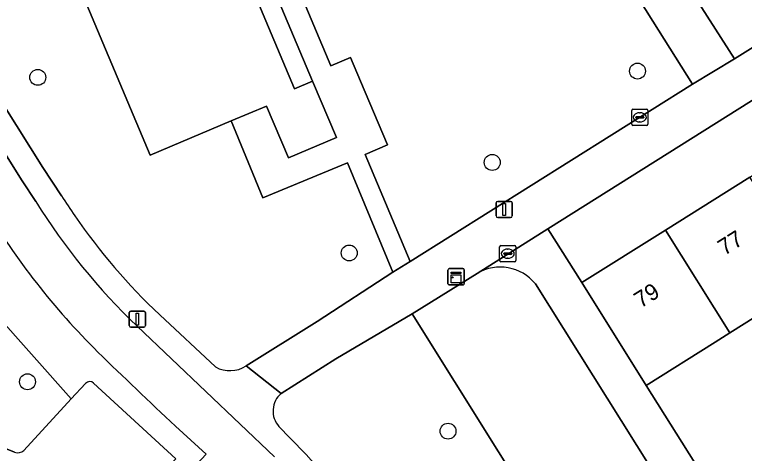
# Model space of a CAD drawing. Extents: x 160077 to 160948, y 386481 to 387498.
# Drawn here: x 160222.46 to 160267.39, y 387116.59 to 387143.58 of the extents above; entities that cross this region are included whole.
import ezdxf

# ---------------------------------------------------------------- set-up
doc = ezdxf.new("R2010")
doc.units = 0
for name, color, linetype in [('IMGEO_Berm_groen', 7, 'Continuous'), ('IMGEO_Boom', 7, 'Continuous'), ('IMGEO_Erf', 7, 'Continuous'), ('IMGEO_Fietspad_gesloten', 7, 'Continuous'), ('IMGEO_Groenvoorziening', 7, 'Continuous'), ('IMGEO_Kast', 7, 'Continuous'), ('IMGEO_Kolk', 7, 'Continuous'), ('IMGEO_Lichtmast', 7, 'Continuous'), ('IMGEO_Pand', 7, 'Continuous'), ('IMGEO_Pand_nummerreeks', 7, 'Continuous'), ('IMGEO_Parkeervlak_open', 7, 'Continuous'), ('IMGEO_Rioolput', 7, 'Continuous'), ('IMGEO_Voetpad_open', 7, 'Continuous')]:
    doc.layers.add(name, color=color, linetype=linetype)

msp = doc.modelspace()

# ---------------------------------------------------------------- linework, layer by layer
at = {"layer": 'IMGEO_Berm_groen'}
for points in [[(160217.256, 387118.893), (160210.698, 387126.331), (160208.62, 387129.543), (160207.676, 387131.809), (160207.676, 387133.226), (160207.865, 387134.454), (160208.715, 387135.304), (160209.754, 387135.588), (160211.454, 387135.304), (160212.871, 387134.454), (160214.193, 387133.132), (160225.948, 387119.941), (160226.83, 387120.899)], [(160227.322, 387120.917), (160232.375, 387116.25), (160232.081, 387115.934), (160232.882, 387115.078), (160234.253, 387116.551), (160232.355, 387118.269)]]:
    msp.add_lwpolyline(points, dxfattribs=at)
for centre, radius, start, end in [((160258.895, 387154.487), 44.527, 210.6637, 225.3163), ((160539.275, 387444.237), 447.722, 225.87943, 226.72392), ((160227.085, 387120.658), 0.351, 47.5453, 136.6452)]:
    msp.add_arc(centre, radius, start, end, dxfattribs=at)
at = {"layer": 'IMGEO_Boom'}
for centre in [(160260.808, 387140.111), (160223.884, 387139.723), (160251.867, 387134.492), (160243.061, 387128.922), (160223.252, 387121), (160249.145, 387117.958)]:
    msp.add_circle(centre, 0.489, dxfattribs=at)
at = {"layer": 'IMGEO_Erf'}
for points in [[(160296.499, 387156.3), (160255.281, 387130.409), (160257.386, 387127.102), (160262.53, 387130.326), (160267.734, 387133.588), (160272.723, 387136.714), (160278.049, 387140.052), (160283.079, 387143.205), (160288.249, 387146.446)], [(160271.698, 387127.266), (160266.493, 387124.003), (160265.586, 387123.435), (160261.349, 387120.779), (160267.688, 387110.692)]]:
    msp.add_lwpolyline(points, dxfattribs=at)
at = {"layer": 'IMGEO_Fietspad_gesloten'}
for points in [[(160223.762, 387132.086), (160222.926, 387133.369), (160185.895, 387192.376), (160184.005, 387195.408), (160180.666, 387200.687), (160159.923, 387233.732), (160141.59, 387262.907), (160139.072, 387265.739)], [(160238.45, 387116.391), (160230.003, 387124.413)], [(160232.355, 387118.269), (160234.253, 387116.551)]]:
    msp.add_lwpolyline(points, dxfattribs=at)
for centre, radius, start, end in [((160257.647, 387153.272), 39.963, 212.0154, 226.2324), ((160258.895, 387154.487), 44.527, 210.6637, 225.3163), ((160539.275, 387444.237), 447.722, 225.87943, 226.72392)]:
    msp.add_arc(centre, radius, start, end, dxfattribs=at)
at = {"layer": 'IMGEO_Groenvoorziening'}
for points in [[(160235.799, 387137.046), (160230.812, 387134.941), (160208.795, 387187.088), (160213.806, 387189.204), (160211.661, 387194.284), (160216.461, 387196.334), (160216.109, 387197.157), (160218.173, 387198.038), (160218.06, 387198.303), (160218.439, 387198.463), (160225.112, 387201.343), (160215.32, 387216.878), (160211.947, 387214.771), (160192.529, 387202.664), (160184.423, 387197.569), (160187.198, 387193.134), (160224.187, 387134.187), (160225.336, 387132.427)], [(160236.718, 387121.973), (160241.091, 387124.7), (160245.754, 387127.736), (160242.947, 387134.471), (160237.74, 387132.32), (160235.799, 387137.046)], [(160214.193, 387133.132), (160212.871, 387134.454), (160211.454, 387135.304), (160209.754, 387135.588), (160208.715, 387135.304), (160207.865, 387134.454), (160207.676, 387133.226), (160207.676, 387131.809), (160208.62, 387129.543), (160210.698, 387126.331), (160217.256, 387118.893), (160217.834, 387118.68), (160221.518, 387117.036), (160222.457, 387116.666)], [(160223.035, 387116.777), (160225.948, 387119.941), (160214.193, 387133.132)], [(160250.939, 387127.668), (160246.937, 387125.176), (160273.417, 387082.895), (160277.504, 387085.429), (160277.697, 387085.561), (160277.877, 387085.709), (160278.043, 387085.873), (160278.194, 387086.051), (160278.329, 387086.242), (160278.445, 387086.444), (160278.544, 387086.656), (160278.623, 387086.876), (160278.682, 387087.102), (160278.72, 387087.332), (160278.738, 387087.565), (160278.735, 387087.798), (160278.712, 387088.03), (160278.667, 387088.26), (160278.602, 387088.484), (160278.518, 387088.702), (160278.414, 387088.911), (160278.341, 387089.035), (160266.048, 387108.664)], [(160266.048, 387108.664), (160254.52, 387127.019)], [(160231.393, 387125.116), (160234.826, 387121.908)], [(160246.937, 387125.176), (160242.235, 387122.407), (160238.871, 387120.28)], [(160266.643, 387078.675), (160269.126, 387080.258), (160273.417, 387082.895), (160246.937, 387125.176)], [(160238.734, 387118.253), (160239.433, 387117.539)]]:
    msp.add_lwpolyline(points, dxfattribs=at)
msp.add_lwpolyline([(160264.195, 387139.299), (160228.93, 387195.285), (160223.332, 387192.863), (160224.298, 387190.633), (160221.92, 387189.603), (160222.159, 387189.036), (160221.518, 387188.766), (160241.928, 387140.436), (160243.14, 387140.937), (160243.75, 387139.494), (160245.413, 387135.571), (160244.052, 387134.973), (160246.804, 387128.394)], close=True, dxfattribs=at)
for centre, radius, start, end in [((160268.067, 387160.592), 51.178, 213.3897, 215.0442), ((160257.171, 387152.528), 37.628, 214.5177, 226.7592), ((160252.354, 387125.27), 2.784, 38.9162, 120.5389), ((160235.717, 387123.54), 1.859, 241.3645, 302.5708), ((160239.786, 387119.2), 1.416, 130.2794, 221.9874), ((160192.04, 387071.722), 65.919, 30.97155, 44.03096), ((160222.646, 387117.241), 0.605, 251.7772, 309.9645)]:
    msp.add_arc(centre, radius, start, end, dxfattribs=at)
at = {"layer": 'IMGEO_Kast'}
for p, q in [((160249.214, 387127.957), (160250.055, 387127.957)), ((160250.055, 387127.957), (160249.214, 387127.957)), ((160249.139, 387127.032), (160249.139, 387127.873)), ((160249.139, 387127.873), (160249.139, 387127.032)), ((160250.139, 387127.882), (160250.139, 387127.041)), ((160250.139, 387127.041), (160250.139, 387127.882)), ((160250.064, 387126.957), (160249.223, 387126.957)), ((160249.223, 387126.957), (160250.064, 387126.957))]:
    msp.add_line(p, q, dxfattribs=at)
for points in [[(160249.334, 387127.747), (160249.934, 387127.747), (160249.934, 387127.662), (160249.334, 387127.662), (160249.334, 387127.747)], [(160249.334, 387127.572), (160249.934, 387127.572), (160249.934, 387127.083), (160249.334, 387127.083), (160249.334, 387127.572)]]:
    msp.add_lwpolyline(points, dxfattribs=at)
msp.add_circle((160249.418, 387127.421), 0.0377, dxfattribs=at)
for centre, start, end in [((160249.217, 387127.879), 92.4484, 184.2845), ((160249.217, 387127.879), 92.4484, 184.2845), ((160250.061, 387127.879), 2.4484, 94.2845), ((160250.061, 387127.879), 2.4484, 94.2845), ((160249.217, 387127.035), 182.4484, 274.2845), ((160249.217, 387127.035), 182.4484, 274.2845), ((160250.061, 387127.035), 272.4484, 4.2845), ((160250.061, 387127.035), 272.4484, 4.2845)]:
    msp.add_arc(centre, 0.0779, start, end, dxfattribs=at)
at = {"layer": 'IMGEO_Kolk'}
for p, q in [((160260.453, 387136.839), (160260.453, 387137.691)), ((160260.528, 387137.765), (160261.38, 387137.765)), ((160260.941, 387137.545), (160260.966, 387137.545)), ((160261.454, 387137.691), (160261.454, 387136.839)), ((160260.712, 387137.259), (160260.712, 387137.271)), ((160261.15, 387137.222), (160260.752, 387137.222)), ((160260.755, 387137.308), (160261.153, 387137.308)), ((160260.964, 387136.985), (160260.939, 387136.985)), ((160261.196, 387137.271), (160261.196, 387137.259)), ((160261.38, 387136.765), (160260.528, 387136.765))]:
    msp.add_line(p, q, dxfattribs=at)
for points in [[(160260.453, 387136.839), (160260.453, 387137.691)], [(160260.528, 387137.765), (160261.38, 387137.765)], [(160261.454, 387137.691), (160261.454, 387136.839)], [(160261.38, 387136.765), (160260.528, 387136.765)]]:
    msp.add_lwpolyline(points, dxfattribs=at)
for centre, radius, start, end in [((160260.53, 387137.689), 0.0765, 91.552, 178.448), ((160260.53, 387137.689), 0.0765, 91.552, 178.448), ((160261.378, 387137.689), 0.0765, 1.552, 88.448), ((160261.378, 387137.689), 0.0765, 1.552, 88.448), ((160260.752, 387137.268), 0.0403, 85.8775, 175.7526), ((160260.749, 387137.258), 0.0366, 178.938, 274.7102), ((160261.153, 387137.265), 0.043, 264.8664, 352.4533), ((160261.157, 387137.27), 0.0386, 1.7309, 96.639), ((160260.53, 387136.841), 0.0765, 181.552, 268.448), ((160260.53, 387136.841), 0.0765, 181.552, 268.448), ((160261.378, 387136.841), 0.0765, 271.552, 358.448), ((160261.378, 387136.841), 0.0765, 271.552, 358.448)]:
    msp.add_arc(centre, radius, start, end, dxfattribs=at)
for centre, major_axis, ratio, start_param, end_param in [((160260.94, 387137.265), (-0.387, 0.002), 0.722429, 4.712389, 7.853982), ((160260.965, 387137.265), (-0.39, 0.002), 0.717154, 1.570796, 4.712389)]:
    msp.add_ellipse(centre, major_axis=major_axis, ratio=ratio, start_param=start_param, end_param=end_param, dxfattribs=at)
at = {"layer": 'IMGEO_Lichtmast'}
for p, q in [((160252.104, 387131.197), (160252.104, 387131.997)), ((160252.104, 387131.997), (160252.104, 387131.197)), ((160252.204, 387132.097), (160252.994, 387132.097)), ((160252.994, 387132.097), (160252.204, 387132.097)), ((160253.094, 387131.997), (160253.094, 387131.197)), ((160253.094, 387131.197), (160253.094, 387131.997)), ((160252.994, 387131.097), (160252.204, 387131.097)), ((160252.204, 387131.097), (160252.994, 387131.097)), ((160229.52, 387124.451), (160229.52, 387125.251)), ((160229.52, 387125.251), (160229.52, 387124.451)), ((160229.62, 387125.351), (160230.41, 387125.351)), ((160230.41, 387125.351), (160229.62, 387125.351)), ((160230.51, 387125.251), (160230.51, 387124.451)), ((160230.51, 387124.451), (160230.51, 387125.251)), ((160230.41, 387124.351), (160229.62, 387124.351)), ((160229.62, 387124.351), (160230.41, 387124.351))]:
    msp.add_line(p, q, dxfattribs=at)
for points in [[(160252.524, 387131.972), (160252.674, 387131.972), (160252.674, 387131.222), (160252.524, 387131.222), (160252.524, 387131.972)], [(160229.94, 387125.226), (160230.09, 387125.226), (160230.09, 387124.476), (160229.94, 387124.476), (160229.94, 387125.226)]]:
    msp.add_lwpolyline(points, dxfattribs=at)
for centre, start, end in [((160252.204, 387131.997), 90, 180), ((160252.204, 387131.997), 90, 180), ((160252.994, 387131.997), 0, 90), ((160252.994, 387131.997), 360, 90), ((160252.204, 387131.197), 180, 270), ((160252.204, 387131.197), 180, 270), ((160252.994, 387131.197), 270, 0), ((160252.994, 387131.197), 270, 0), ((160229.62, 387125.251), 90, 180), ((160229.62, 387125.251), 90, 180), ((160230.41, 387125.251), 0, 90), ((160230.41, 387125.251), 360, 90), ((160229.62, 387124.451), 180, 270), ((160229.62, 387124.451), 180, 270), ((160230.41, 387124.451), 270, 0), ((160230.41, 387124.451), 270, 0)]:
    msp.add_arc(centre, 0.1, start, end, dxfattribs=at)
at = {"layer": 'IMGEO_Pand'}
msp.add_lwpolyline([(160208.795, 387187.088), (160230.812, 387134.941), (160235.799, 387137.046), (160237.968, 387137.962), (160239.316, 387134.769), (160242.268, 387136.015), (160240.799, 387139.494), (160239.693, 387139.027), (160217.943, 387190.541)], dxfattribs=at)
for points in [[(160266.493, 387124.003), (160271.698, 387127.266), (160267.734, 387133.588), (160262.53, 387130.326)], [(160261.349, 387120.779), (160265.586, 387123.435), (160266.493, 387124.003), (160262.53, 387130.326), (160257.386, 387127.102)]]:
    msp.add_lwpolyline(points, close=True, dxfattribs=at)
at = {"layer": 'IMGEO_Parkeervlak_open'}
msp.add_lwpolyline([(160262.765, 387147.16), (160266.781, 387140.866), (160272.691, 387144.583)], dxfattribs=at)
at = {"layer": 'IMGEO_Rioolput'}
for p, q in [((160252.323, 387128.454), (160252.323, 387129.306)), ((160252.398, 387129.38), (160253.25, 387129.38)), ((160253.324, 387129.306), (160253.324, 387128.454)), ((160252.582, 387128.874), (160252.582, 387128.886)), ((160253.02, 387128.837), (160252.622, 387128.837)), ((160252.625, 387128.923), (160253.023, 387128.923)), ((160252.811, 387129.16), (160252.836, 387129.16)), ((160253.066, 387128.886), (160253.066, 387128.874)), ((160253.25, 387128.38), (160252.398, 387128.38)), ((160252.834, 387128.6), (160252.809, 387128.6))]:
    msp.add_line(p, q, dxfattribs=at)
for points in [[(160252.323, 387128.454), (160252.323, 387129.306)], [(160252.398, 387129.38), (160253.25, 387129.38)], [(160253.324, 387129.306), (160253.324, 387128.454)], [(160253.25, 387128.38), (160252.398, 387128.38)]]:
    msp.add_lwpolyline(points, dxfattribs=at)
for centre, radius, start, end in [((160252.4, 387129.304), 0.0765, 91.552, 178.448), ((160252.4, 387129.304), 0.0765, 91.552, 178.448), ((160253.248, 387129.304), 0.0765, 1.552, 88.448), ((160253.248, 387129.304), 0.0765, 1.552, 88.448), ((160252.622, 387128.883), 0.0403, 85.8775, 175.7526), ((160252.619, 387128.873), 0.0366, 178.938, 274.7102), ((160253.023, 387128.88), 0.043, 264.8664, 352.4533), ((160253.027, 387128.885), 0.0386, 1.7309, 96.639), ((160252.4, 387128.456), 0.0765, 181.552, 268.448), ((160252.4, 387128.456), 0.0765, 181.552, 268.448), ((160253.248, 387128.456), 0.0765, 271.552, 358.448), ((160253.248, 387128.456), 0.0765, 271.552, 358.448)]:
    msp.add_arc(centre, radius, start, end, dxfattribs=at)
for centre, major_axis, ratio, start_param, end_param in [((160252.81, 387128.88), (-0.387, 0.002), 0.722429, 4.712389, 7.853982), ((160252.835, 387128.88), (-0.39, 0.002), 0.717154, 1.570796, 4.712389)]:
    msp.add_ellipse(centre, major_axis=major_axis, ratio=ratio, start_param=start_param, end_param=end_param, dxfattribs=at)
at = {"layer": 'IMGEO_Voetpad_open'}
for points in [[(160225.336, 387132.427), (160224.187, 387134.187), (160187.198, 387193.134), (160184.423, 387197.569)], [(160184.005, 387195.408), (160185.895, 387192.376), (160222.926, 387133.369), (160223.762, 387132.086)], [(160228.93, 387195.285), (160264.195, 387139.299), (160266.781, 387140.866), (160262.765, 387147.16)], [(160292.647, 387157.133), (160281.95, 387150.406), (160272.691, 387144.583), (160266.781, 387140.866), (160264.195, 387139.299), (160246.804, 387128.394), (160245.754, 387127.736), (160241.091, 387124.7), (160236.718, 387121.973), (160238.871, 387120.28), (160242.235, 387122.407), (160246.937, 387125.176), (160250.939, 387127.668), (160255.281, 387130.409), (160296.499, 387156.3)], [(160364.462, 387140.04), (160355.514, 387134.432), (160344.857, 387127.71), (160343.569, 387126.901), (160280.982, 387087.594), (160267.725, 387108.811), (160268.541, 387109.335), (160267.688, 387110.692), (160261.349, 387120.779), (160257.386, 387127.102), (160255.281, 387130.409), (160250.939, 387127.668)], [(160254.52, 387127.019), (160266.048, 387108.664), (160278.341, 387089.035)], [(160234.826, 387121.908), (160231.393, 387125.116)], [(160230.003, 387124.413), (160238.45, 387116.391)], [(160238.871, 387120.28), (160236.718, 387121.973)], [(160226.83, 387120.899), (160225.948, 387119.941), (160223.035, 387116.777)], [(160230.401, 387114.13), (160232.081, 387115.934), (160232.375, 387116.25), (160227.322, 387120.917)], [(160222.457, 387116.666), (160221.518, 387117.036), (160217.834, 387118.68), (160217.256, 387118.893)], [(160239.433, 387117.539), (160238.734, 387118.253)]]:
    msp.add_lwpolyline(points, dxfattribs=at)
for points in [[(160246.804, 387128.394), (160244.052, 387134.973), (160245.413, 387135.571), (160243.75, 387139.494), (160243.14, 387140.937), (160241.928, 387140.436), (160221.518, 387188.766), (160222.159, 387189.036), (160221.92, 387189.603), (160221.144, 387191.439), (160221.011, 387191.382), (160220.84, 387191.779), (160219.015, 387190.999), (160240.799, 387139.494), (160242.268, 387136.015), (160239.316, 387134.769), (160237.968, 387137.962), (160235.799, 387137.046), (160237.74, 387132.32), (160242.947, 387134.471), (160245.754, 387127.736)], [(160219.015, 387190.999), (160217.943, 387190.541), (160239.693, 387139.027), (160240.799, 387139.494)]]:
    msp.add_lwpolyline(points, close=True, dxfattribs=at)
for centre, radius, start, end in [((160268.067, 387160.592), 51.178, 213.3897, 215.0442), ((160257.647, 387153.272), 39.963, 212.0154, 226.2324), ((160257.171, 387152.528), 37.628, 214.5177, 226.7592), ((160252.354, 387125.27), 2.784, 38.9162, 120.5389), ((160235.717, 387123.54), 1.859, 241.3645, 302.5708), ((160227.085, 387120.658), 0.351, 47.5453, 136.6452), ((160239.786, 387119.2), 1.416, 130.2794, 221.9874), ((160192.04, 387071.722), 65.919, 30.97155, 44.03096), ((160222.646, 387117.241), 0.605, 251.7772, 309.9645)]:
    msp.add_arc(centre, radius, start, end, dxfattribs=at)

# ---------------------------------------------------------------- texts
at = {"layer": 'IMGEO_Pand_nummerreeks'}
for s, p in [('77', (160266.161, 387128.732)), ('79', (160261.006, 387125.5))]:
    msp.add_text(s, height=1, rotation=32.0777, dxfattribs=at).set_placement(p)

doc.saveas('drawing.dxf')
